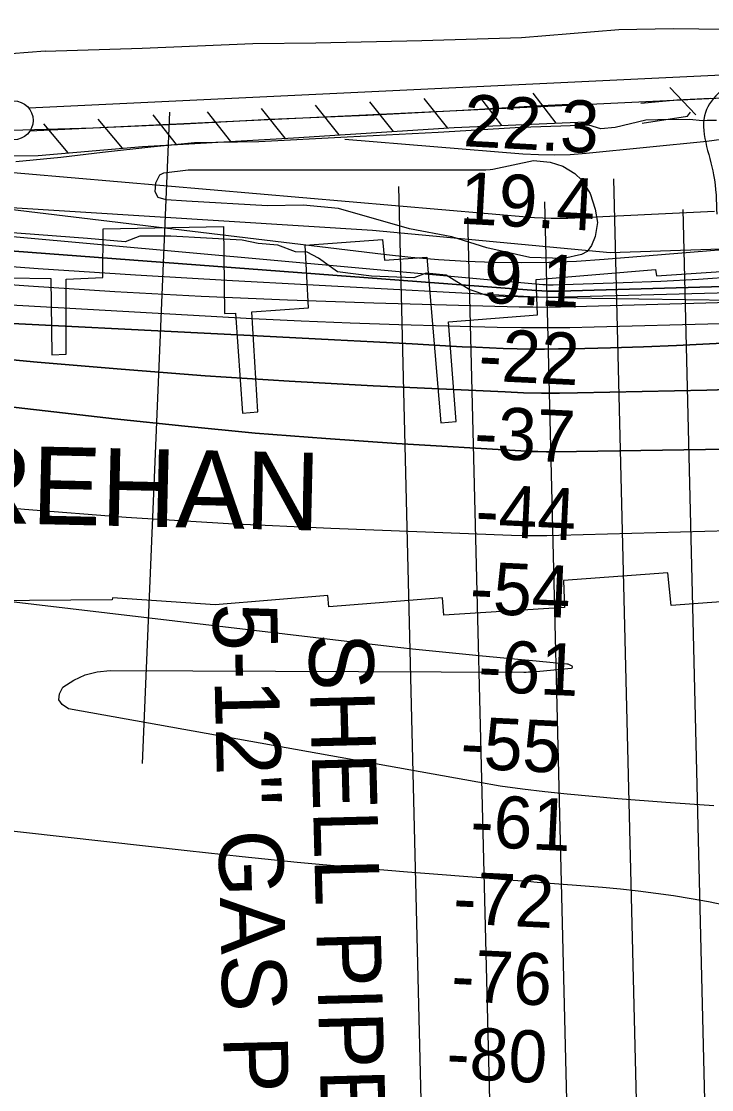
# Model space of a CAD drawing. Extents: x 3567028 to 3605064, y 510945 to 536587.
# Drawn here: x 3595641 to 3596531, y 522840 to 524216 of the extents above; entities that cross this region are included whole.
import ezdxf

# ---------------------------------------------------------------- set-up
doc = ezdxf.new("R2010")
doc.units = 0
for name, color, linetype in [('V-FLOD-BASE', 7, 'Continuous'), ('V-LEVE-TOET', 7, 'Continuous'), ('V-RIVR-EDGE', 7, 'Continuous'), ('V-RIVR-RANG', 7, 'Continuous'), ('V-ROAD-CNTR', 7, 'Continuous'), ('V-RRAP-FSHR', 7, 'Continuous'), ('V-RRAP-RVMT', 7, 'Continuous'), ('V-RRAP-RVMT-IDEN', 7, 'Continuous'), ('V-SITE-VEGE', 7, 'Continuous'), ('V-SURV-LINE', 7, 'Continuous'), ('V-TOPO-DPTH', 7, 'Continuous'), ('V-TOPO-MAJR', 7, 'Continuous'), ('V-TOPO-MINR', 7, 'Continuous'), ('V-TOPO-WATR', 7, 'Continuous'), ('V-UTIL-IDEN', 7, 'Continuous'), ('V-UTIL-LINE', 7, 'Continuous')]:
    doc.layers.add(name, color=color, linetype=linetype)

msp = doc.modelspace()

# ---------------------------------------------------------------- linework, layer by layer
at = {"layer": 'V-FLOD-BASE'}
for points in [[(3594883.4, 524168.6), (3594988.8, 524147.5), (3595136.9, 524120.2), (3595271, 524097.9), (3595349.9, 524086.3), (3595414.3, 524078.7), (3595502.3, 524074.1), (3595597.3, 524075.5), (3595733.8, 524079.2), (3595850.8, 524084.6), (3595962.2, 524090.4), (3596087.2, 524095.8), (3596209.9, 524102.1), (3596311.1, 524108.3), (3596374.4, 524111)], [(3596439.5, 524111.1), (3596486.1, 524115.5), (3596529.2, 524117.7)]]:
    msp.add_lwpolyline(points, dxfattribs=at)
at = {"layer": 'V-LEVE-TOET'}
for points in [[(3595672.2, 524178.1), (3595562, 524169.5), (3595464.6, 524160.8), (3595411.9, 524158.1), (3595328.3, 524166.1), (3595189, 524193.9), (3595024.4, 524234.3)], [(3595672.2, 524178.1), (3595797.1, 524181.8), (3595939.4, 524188), (3596020.9, 524188.9), (3596157.4, 524191.9), (3596285.6, 524195.7), (3596411.2, 524206.2), (3596481.2, 524207.2), (3596547.3, 524206.3), (3596576.2, 524206.7), (3596592.3, 524210.1), (3596606.5, 524213.8), (3596621.3, 524219.9)], [(3596537, 524088.9), (3596524.8, 524089), (3596519, 524088.4), (3596502.2, 524090.2), (3596461.4, 524089.6), (3596445.9, 524089.4), (3596406.3, 524079.7), (3596387.9, 524078), (3596372.5, 524082.6), (3596336.5, 524081.6), (3596284.7, 524079.8), (3596178.5, 524073.3), (3596061, 524067.5), (3595947.4, 524061.4), (3595864.3, 524059.9), (3595808.3, 524054.6), (3595745.8, 524047.7), (3595692.1, 524041.1), (3595634.4, 524035.4)]]:
    msp.add_lwpolyline(points, dxfattribs=at)
at = {"layer": 'V-RIVR-EDGE'}
msp.add_lwpolyline([(3596557.9, 523857), (3596376.6, 523859.3), (3596243.6, 523862.7), (3596218.5, 523871.3), (3596188.5, 523889.7), (3596162.8, 523892.3), (3596146.9, 523886.2), (3596092.3, 523888.1), (3596048.8, 523893.8), (3596024.4, 523911.6), (3596009.7, 523919), (3595994.4, 523919.6), (3595971.7, 523928.3), (3595946.6, 523930.2), (3595925.8, 523934.5), (3595833.9, 523939.6), (3595794.1, 523939.7), (3595775.1, 523932.4), (3595726.7, 523936.8), (3595618.2, 523945.1)], dxfattribs=at)
at = {"layer": 'V-RIVR-RANG'}
msp.add_line((3595832.3, 524099.7), (3595796.8, 523260.5), dxfattribs=at)
at = {"layer": 'V-ROAD-CNTR'}
msp.add_spline([(3596628.8, 524338.3), (3596628, 524287.5), (3596615.1, 524220.9), (3596571.4, 524153.3), (3596522.7, 524099), (3596533.3, 524018.7), (3596537.3, 523968.3)], degree=3, dxfattribs=at)
at = {"layer": 'V-RRAP-FSHR'}
for p, q in [((3596510.5, 524096), (3596476.8, 524131.4)), ((3596120.9, 524074.6), (3596090.4, 524112.8)), ((3596190.7, 524079), (3596160.2, 524117.2)), ((3596260.6, 524082.3), (3596230.9, 524121)), ((3596330.6, 524085.4), (3596300.8, 524124.1)), ((3595911.2, 524061.8), (3595881, 524100.1)), ((3595981.1, 524065.9), (3595950.8, 524104.2)), ((3596051, 524070.2), (3596020.5, 524108.4)), ((3595701.8, 524047.1), (3595670.5, 524084.6)), ((3595771.5, 524053), (3595740.3, 524090.5)), ((3595841.4, 524057.7), (3595811.1, 524096))]:
    msp.add_line(p, q, dxfattribs=at)
for points in [[(3588917, 525761.3), (3589447.6, 525584.6), (3590826.4, 525099.2), (3591118.3, 524987.3), (3591395.8, 524875.1), (3591763.7, 524756.5), (3592225.8, 524550.9), (3592906.8, 524405), (3593563.3, 524292.2), (3594407.4, 524107.9), (3594566.6, 524086.4), (3595126.7, 524010.2), (3595621.6, 523977.3), (3596093.6, 523947.6), (3596400, 523918.9), (3596892.9, 523935.1), (3597072, 523933.3), (3597276.9, 523951.2), (3597524.7, 523991.5)], [(3594868.6, 524122.8), (3595053.6, 524093.6), (3595298.7, 524052.2), (3595420.4, 524038.1), (3595527.3, 524043.1), (3595663.2, 524043.9), (3595797.3, 524055.2), (3595992.1, 524066.5), (3596199, 524079.6), (3596368.3, 524087.1)], [(3596441.3, 524085.5), (3596499.6, 524094.3), (3596503.5, 524099.7)]]:
    msp.add_lwpolyline(points, dxfattribs=at)
at = {"layer": 'V-RRAP-RVMT'}
for points in [[(3595624.8, 523886.2), (3595679.3, 523885.1), (3595680.7, 523786.9), (3595699.1, 523787.9), (3595699, 523884.5), (3595746.4, 523886.5), (3595746.6, 523949.3), (3595901.7, 523952.2), (3595903, 523840.3), (3595917.4, 523840.7), (3595926.4, 523712), (3595946.1, 523713.5), (3595938.5, 523842.5), (3596011.3, 523847.6), (3596007, 523928.4), (3596106.7, 523935.6), (3596109.1, 523909), (3596163.9, 523912.8), (3596182, 523699.5), (3596201.4, 523701.2), (3596191.7, 523829.4), (3596306.4, 523838.5), (3596304.5, 523884.1), (3596458.5, 523897), (3596459.6, 523888.6), (3596607.1, 523898.5)], [(3596635.7, 523475.5), (3596478.7, 523464.1), (3596474.4, 523506.1), (3596339.7, 523496.2), (3596341.1, 523461.3), (3596185.9, 523451.5), (3596183.8, 523474.1), (3596037.7, 523462.3), (3596036.1, 523477), (3595891.1, 523465.1), (3595758.7, 523473.9), (3595758.4, 523471.2), (3595598.1, 523470.1), (3595597.2, 523496.6), (3595462.4, 523502.1), (3595461.6, 523491.6), (3595318.1, 523497.6)]]:
    msp.add_lwpolyline(points, dxfattribs=at)
at = {"layer": 'V-SITE-VEGE'}
msp.add_lwpolyline([(3596249, 524025.9), (3596301.1, 524037.1), (3596322.6, 524035.1), (3596339, 524029.9), (3596354.6, 524020.6), (3596363.7, 524011.8), (3596374.1, 523994.9), (3596380.5, 523974.7), (3596383.7, 523957.5), (3596380.6, 523939.3), (3596375.8, 523927.7), (3596370.2, 523920), (3596362.9, 523916.1), (3596340.2, 523911.2), (3596296.7, 523912.3), (3596241.3, 523924.8), (3596195.8, 523939.1), (3596141.5, 523949.4), (3596050, 523975.3), (3596004.4, 523979.8), (3595958.7, 523978.7), (3595854.3, 523985), (3595828.1, 523986.4), (3595817.5, 523989.7), (3595813.9, 523997.1), (3595814.7, 524008.4), (3595819.9, 524018.9), (3595825.1, 524021.5), (3595856.1, 524025.2), (3596240, 524025.2), (3596245.3, 524025.5)], close=True, dxfattribs=at)
at = {"layer": 'V-SURV-LINE'}
for points in [[(3595650.8, 524104.9), (3596922.6, 524165.6)], [(3596924, 524135.7), (3595652.2, 524074.9)]]:
    msp.add_lwpolyline(points, dxfattribs=at)
msp.add_circle((3595631.5, 524089), 25, dxfattribs=at)
at = {"layer": 'V-TOPO-DPTH'}
for points in [[(3597151.8, 523971.6), (3596392.2, 523909.6), (3596356.7, 523907.3), (3596321.1, 523905.7), (3596285.5, 523905.3), (3596249.9, 523905.7), (3596214.3, 523907.2), (3596178.8, 523909.4), (3596143.3, 523912.5), (3596107.9, 523916.2), (3595226.6, 524022.3), (3595200.8, 524025.4), (3595175, 524028.6), (3595149.2, 524031.9), (3595123.5, 524035.3), (3594713.1, 524089.6), (3594592.2, 524105.8), (3594471.3, 524122.5), (3594350.5, 524139.6), (3594229.8, 524157.1)], [(3597398.9, 523878), (3596354.1, 523848.6), (3596336.2, 523848.2), (3596318.3, 523848), (3596300.5, 523848.2), (3596282.6, 523848.5), (3596095.6, 523853.6), (3595984.3, 523857.3), (3595873, 523862), (3595761.8, 523868.3), (3595650.6, 523875.5), (3595229.1, 523905.7), (3595193.7, 523908.4), (3595158.4, 523911.4), (3595123.2, 523914.7), (3595087.9, 523918.3), (3595001.3, 523927.6), (3594922.8, 523936.6), (3594844.4, 523946.3), (3594766.2, 523957.1), (3594688.1, 523968.6), (3594005.7, 524074.1)], [(3597398.9, 523878), (3596354.1, 523848.6), (3596336.2, 523848.2), (3596318.3, 523848), (3596300.5, 523848.2), (3596282.6, 523848.5), (3596095.6, 523853.6), (3595984.3, 523857.3), (3595873, 523862), (3595761.8, 523868.3), (3595650.6, 523875.5), (3595229.1, 523905.7), (3595193.7, 523908.4), (3595158.4, 523911.4), (3595123.2, 523914.7), (3595087.9, 523918.3), (3595001.3, 523927.6), (3594922.8, 523936.6), (3594844.4, 523946.3), (3594766.2, 523957.1), (3594688.1, 523968.6), (3594005.7, 524074.1)], [(3594189.5, 524082.1), (3595146.5, 523964.2), (3595156.1, 523963.1), (3595165.6, 523962), (3595175.2, 523961), (3595184.7, 523960), (3595298.3, 523948.8), (3595364.6, 523942.5), (3595431, 523936.5), (3595497.4, 523930.9), (3595563.9, 523925.7), (3596304.8, 523869.7), (3596312.1, 523869.3), (3596319.4, 523869), (3596326.7, 523868.9), (3596334.1, 523869), (3596545.4, 523874.9)], [(3594189.5, 524082.1), (3595146.5, 523964.2), (3595156.1, 523963.1), (3595165.6, 523962), (3595175.2, 523961), (3595184.7, 523960), (3595298.3, 523948.8), (3595364.6, 523942.5), (3595431, 523936.5), (3595497.4, 523930.9), (3595563.9, 523925.7), (3596304.8, 523869.7), (3596312.1, 523869.3), (3596319.4, 523869), (3596326.7, 523868.9), (3596334.1, 523869), (3596545.4, 523874.9)], [(3594008.4, 523944), (3594668.9, 523843.5), (3594747.2, 523831.8), (3594825.6, 523820.2), (3594904, 523808.9), (3594982.4, 523797.9), (3595132.5, 523777), (3595135.9, 523776.5), (3595139.4, 523776.1), (3595142.8, 523775.7), (3595146.3, 523775.3), (3595761.4, 523704.5), (3595852.1, 523694.9), (3595942.8, 523686.2), (3596033.7, 523679), (3596124.7, 523672.7), (3596285.1, 523663.1), (3596296, 523662.6), (3596306.9, 523662.2), (3596317.8, 523662.1), (3596328.7, 523662.1), (3597382.4, 523678.4)], [(3597382.4, 523678.4), (3596328.7, 523662.1), (3596317.8, 523662.1), (3596306.9, 523662.2), (3596296, 523662.6), (3596285.1, 523663.1), (3596124.7, 523672.7), (3596033.7, 523679), (3595942.8, 523686.2), (3595852.1, 523694.9), (3595761.4, 523704.5), (3595146.3, 523775.3), (3595142.8, 523775.7), (3595139.4, 523776.1), (3595135.9, 523776.5), (3595132.5, 523777), (3594982.4, 523797.9), (3594904, 523808.9), (3594825.6, 523820.2), (3594747.2, 523831.8), (3594668.9, 523843.5), (3594008.4, 523944)], [(3594287.6, 523943.5), (3594430.3, 523921.2), (3594573.2, 523899.9), (3594716.4, 523880.2), (3594859.6, 523861.7), (3595090.5, 523833.1), (3595118.5, 523829.7), (3595146.5, 523826.5), (3595174.5, 523823.6), (3595202.5, 523820.9), (3595661.9, 523777.7), (3595770, 523768.4), (3595878.2, 523760), (3595986.4, 523753.1), (3596094.7, 523747.2), (3596264.9, 523739.1), (3596288.2, 523738.2), (3596311.5, 523737.7), (3596334.8, 523737.6), (3596358.1, 523737.9), (3596524.5, 523741.5), (3596621, 523744.5)], [(3596621, 523744.5), (3596524.5, 523741.5), (3596358.1, 523737.9), (3596334.8, 523737.6), (3596311.5, 523737.7), (3596288.2, 523738.2), (3596264.9, 523739.1), (3596094.7, 523747.2), (3595986.4, 523753.1), (3595878.2, 523760), (3595770, 523768.4), (3595661.9, 523777.7), (3595202.5, 523820.9), (3595174.5, 523823.6), (3595146.5, 523826.5), (3595118.5, 523829.7), (3595090.5, 523833.1), (3594859.6, 523861.7), (3594716.4, 523880.2), (3594573.2, 523899.9), (3594430.3, 523921.2), (3594287.6, 523943.5)], [(3595535.6, 523831.9), (3595945.2, 523811.3), (3595995.1, 523808.8), (3596045, 523806.2), (3596094.9, 523803.6), (3596144.8, 523800.9), (3596209.1, 523797.4), (3596226.8, 523796.6), (3596244.6, 523795.8), (3596262.3, 523795.2), (3596280.1, 523794.7), (3596297.9, 523794.4), (3596315.6, 523794.3), (3596333.4, 523794.5), (3596351.1, 523794.8), (3596400.6, 523795.9), (3596443.1, 523797.2), (3596485.6, 523798.8), (3596528, 523800.9), (3596570.5, 523803.4)], [(3596570.5, 523803.4), (3596528, 523800.9), (3596485.6, 523798.8), (3596443.1, 523797.2), (3596400.6, 523795.9), (3596351.1, 523794.8), (3596333.4, 523794.5), (3596315.6, 523794.3), (3596297.9, 523794.4), (3596280.1, 523794.7), (3596262.3, 523795.2), (3596244.6, 523795.8), (3596226.8, 523796.6), (3596209.1, 523797.4), (3596144.8, 523800.9), (3596094.9, 523803.6), (3596045, 523806.2), (3595995.1, 523808.8), (3595945.2, 523811.3), (3595535.6, 523831.9)]]:
    msp.add_lwpolyline(points, dxfattribs=at)
at = {"layer": 'V-TOPO-MAJR'}
msp.add_lwpolyline([(3597149.1, 523576.7), (3596333.9, 523554.1), (3596318.6, 523553.8), (3596303.4, 523553.7), (3596288.2, 523553.9), (3596273, 523554.4), (3596039.9, 523563.1), (3595908.2, 523569.4), (3595776.6, 523577.3), (3595645.2, 523587.7), (3595513.9, 523599.8), (3595164.3, 523635.4), (3595142.3, 523637.9), (3595120.2, 523640.6), (3595098.3, 523643.8), (3595076.4, 523647.3), (3594393.9, 523761.6), (3594314.6, 523776.1)], dxfattribs=at)
at = {"layer": 'V-TOPO-MINR'}
for points in [[(3596534.4, 523971.4), (3596345.5, 523962.7), (3596334.8, 523962.4), (3596324.1, 523962.4), (3596313.4, 523962.8), (3596302.7, 523963.5), (3595526.1, 524030.5), (3595468.4, 524035.8), (3595410.7, 524041.5), (3595353.2, 524047.8), (3595295.6, 524054.5), (3595192.1, 524067.1), (3595186.4, 524067.9), (3595180.7, 524068.6), (3595174.9, 524069.4), (3595169.2, 524070.2), (3594945.6, 524101.6), (3594828.2, 524118.6), (3594710.9, 524136.2), (3594593.7, 524154.7), (3594476.6, 524173.8), (3594036.2, 524247.3)], [(3597021.1, 524187.5), (3596907.2, 524147.1), (3596813.4, 524117.7), (3596718.5, 524092.8), (3596622.1, 524074.9), (3596524.7, 524061.7), (3596368.9, 524046.2), (3596348.5, 524044.7), (3596328.2, 524044), (3596307.8, 524044.4), (3596287.4, 524045.5), (3596058.1, 524064.3)], [(3597151.8, 523971.6), (3596392.2, 523909.6), (3596356.7, 523907.3), (3596321.1, 523905.7), (3596285.5, 523905.3), (3596249.9, 523905.7), (3596214.3, 523907.2), (3596178.8, 523909.4), (3596143.3, 523912.5), (3596107.9, 523916.2), (3595226.6, 524022.3), (3595200.8, 524025.4), (3595175, 524028.6), (3595149.2, 524031.9), (3595123.5, 524035.3), (3594713.1, 524089.6), (3594592.2, 524105.8), (3594471.3, 524122.5), (3594350.5, 524139.6), (3594229.8, 524157.1)], [(3596562.3, 523887.5), (3596513.9, 523884), (3596465.4, 523881.4), (3596416.9, 523879.5), (3596326.4, 523876.8), (3596323.1, 523876.8), (3596319.8, 523876.8), (3596316.5, 523877), (3596313.2, 523877.2), (3595169.9, 523980.7), (3595169.4, 523980.8), (3595168.3, 523980.9), (3595163.5, 523981.5), (3595158.7, 523982.1), (3594050.2, 524137.8)], [(3597398.9, 523878), (3596354.1, 523848.6), (3596336.2, 523848.2), (3596318.3, 523848), (3596300.5, 523848.2), (3596282.6, 523848.5), (3596095.6, 523853.6), (3595984.3, 523857.3), (3595873, 523862), (3595761.8, 523868.3), (3595650.6, 523875.5), (3595229.1, 523905.7), (3595193.7, 523908.4), (3595158.4, 523911.4), (3595123.2, 523914.7), (3595087.9, 523918.3), (3595001.3, 523927.6), (3594922.8, 523936.6), (3594844.4, 523946.3), (3594766.2, 523957.1), (3594688.1, 523968.6), (3594005.7, 524074.1)], [(3596881.8, 523875.2), (3596341.7, 523861.2), (3596330.3, 523861), (3596319, 523861), (3596307.7, 523861.3), (3596296.3, 523861.8), (3595913.6, 523882.3), (3595788.3, 523889.6), (3595663, 523897.8), (3595537.8, 523907.2), (3595412.6, 523917.4), (3595204.4, 523935.5), (3595183.4, 523937.4), (3595162.4, 523939.5), (3595141.4, 523941.7), (3595120.5, 523944), (3594724.7, 523990.1), (3594598.5, 524005.7), (3594472.5, 524022.5), (3594346.7, 524041.1), (3594221.1, 524060.9)], [(3597382.4, 523678.4), (3596328.7, 523662.1), (3596317.8, 523662.1), (3596306.9, 523662.2), (3596296, 523662.6), (3596285.1, 523663.1), (3596124.7, 523672.7), (3596033.7, 523679), (3595942.8, 523686.2), (3595852.1, 523694.9), (3595761.4, 523704.5), (3595146.3, 523775.3), (3595142.8, 523775.7), (3595139.4, 523776.1), (3595135.9, 523776.5), (3595132.5, 523777), (3594982.4, 523797.9), (3594904, 523808.9), (3594825.6, 523820.2), (3594747.2, 523831.8), (3594668.9, 523843.5), (3594008.4, 523944)], [(3596621, 523744.5), (3596524.5, 523741.5), (3596358.1, 523737.9), (3596334.8, 523737.6), (3596311.5, 523737.7), (3596288.2, 523738.2), (3596264.9, 523739.1), (3596094.7, 523747.2), (3595986.4, 523753.1), (3595878.2, 523760), (3595770, 523768.4), (3595661.9, 523777.7), (3595202.5, 523820.9), (3595174.5, 523823.6), (3595146.5, 523826.5), (3595118.5, 523829.7), (3595090.5, 523833.1), (3594859.6, 523861.7), (3594716.4, 523880.2), (3594573.2, 523899.9), (3594430.3, 523921.2), (3594287.6, 523943.5)], [(3596705.1, 523831), (3596379.4, 523822.5), (3596348.2, 523821.9), (3596317, 523821.6), (3596285.8, 523821.8), (3596254.5, 523822.3), (3596190.9, 523823.7), (3596127.8, 523825.4), (3596064.8, 523827.6), (3596001.8, 523830.3), (3595938.8, 523833.5), (3595370.3, 523865.3)], [(3596570.5, 523803.4), (3596528, 523800.9), (3596485.6, 523798.8), (3596443.1, 523797.2), (3596400.6, 523795.9), (3596351.1, 523794.8), (3596333.4, 523794.5), (3596315.6, 523794.3), (3596297.9, 523794.4), (3596280.1, 523794.7), (3596262.3, 523795.2), (3596244.6, 523795.8), (3596226.8, 523796.6), (3596209.1, 523797.4), (3596144.8, 523800.9), (3596094.9, 523803.6), (3596045, 523806.2), (3595995.1, 523808.8), (3595945.2, 523811.3), (3595535.6, 523831.9)], [(3596549.4, 523077.7), (3596526.9, 523082.3), (3596504.3, 523086.3), (3596481.6, 523090), (3596458.8, 523093.2), (3596436, 523096.1), (3596413.2, 523098.5), (3596390.3, 523100.6), (3596306.1, 523107.4), (3596293.5, 523108.4), (3596281, 523109.4), (3596268.4, 523110.4), (3596255.8, 523111.4), (3596138.8, 523120.7), (3596067.8, 523126.6), (3595996.7, 523133.1), (3595925.8, 523140.2), (3595854.9, 523147.8), (3595114.6, 523230.9), (3595089, 523234.1), (3595063.4, 523237.8), (3593905.9, 523649.8)], [(3596533.5, 523206), (3596471.8, 523210.2), (3596410.1, 523215.1), (3596344.7, 523220.9), (3596315.8, 523223.8), (3596287, 523227.3), (3596258.3, 523231.5), (3596229.7, 523236.3), (3595702.1, 523331), (3595694.1, 523336.3), (3595689.6, 523342.5), (3595690.5, 523350.1), (3595694.9, 523358.7), (3595708.8, 523367.7), (3595723.4, 523374.7), (3595739.2, 523378.5), (3595755.7, 523380.2), (3596288.9, 523378.2), (3596291.7, 523378.3), (3596294.6, 523378.4), (3596297.4, 523378.5), (3596300.2, 523378.7), (3596350.2, 523383.3), (3596351.1, 523383.8), (3596351.5, 523384.4), (3596351.4, 523385.1), (3596351, 523385.9), (3596347.7, 523387.8), (3596345.9, 523388.3), (3596344, 523388.6), (3596304.8, 523392.4), (3596300.1, 523392.9), (3596295.3, 523393.3), (3596290.6, 523393.8), (3596285.9, 523394.2), (3596235.3, 523398.8), (3596205.3, 523401.6), (3596175.2, 523404.6), (3596145.3, 523407.9), (3596115.3, 523411.3), (3595159.2, 523524.1)]]:
    msp.add_lwpolyline(points, dxfattribs=at)
at = {"layer": 'V-TOPO-WATR'}
msp.add_lwpolyline([(3596545.4, 523874.9), (3596334.1, 523869), (3596326.7, 523868.9), (3596319.4, 523869), (3596312.1, 523869.3), (3596304.8, 523869.7), (3595563.9, 523925.7), (3595497.4, 523930.9), (3595431, 523936.5), (3595364.6, 523942.5), (3595298.3, 523948.8), (3595184.7, 523960), (3595175.2, 523961), (3595165.6, 523962), (3595156.1, 523963.1), (3595146.5, 523964.2), (3594189.5, 524082.1)], dxfattribs=at)
at = {"layer": 'V-UTIL-LINE'}
for p, q in [((3596127.3, 524003.9), (3596186.7, 521588.9)), ((3596404.5, 524013.8), (3596463.8, 521598.8)), ((3596315.4, 523984.1), (3596374.8, 521569.1)), ((3596216.4, 523964.3), (3596275.8, 521549.3)), ((3596493.5, 523974.2), (3596552.9, 521559.2))]:
    msp.add_line(p, q, dxfattribs=at)

# ---------------------------------------------------------------- texts
at = {"layer": 'V-RIVR-RANG'}
for s, rotation, p in [('22.3', 356.9583, (3596209.9, 524055.8)), ('19.4', 356.9583, (3596204.9, 523956)), ('9.1', 356.9583, (3596235.4, 523854.2)), ('-22', 357.2425, (3596229.4, 523754)), ('-37', 357.2425, (3596223.8, 523654.1)), ('-44', 357.2425, (3596225.4, 523553.9)), ('-54', 357.2425, (3596218.2, 523454.2)), ('-61', 357.2425, (3596229, 523353.5)), ('-55', 357.2425, (3596206.2, 523254.5)), ('-61', 357.2425, (3596218.8, 523153.8)), ('-72', 357.2425, (3596196.7, 523054.7)), ('-76', 357.2425, (3596194.2, 522954.7)), ('-80', 357.2425, (3596187.9, 522854.9))]:
    msp.add_text(s, height=67, rotation=rotation, dxfattribs=at).set_placement(p)
at = {"layer": 'V-RRAP-RVMT-IDEN'}
msp.add_text('DESTREHAN', height=100, rotation=358.6822, dxfattribs=at).set_placement((3595200.9, 523579.5))
at = {"layer": 'V-UTIL-IDEN'}
for s, rotation, p in [('5-12" GAS PIPELINES', 271.3967, (3595887.9, 523466.6)), ('SHELL PIPELINE CO.', 271.4989, (3596011.4, 523427.6))]:
    msp.add_text(s, height=83, rotation=rotation, dxfattribs=at).set_placement(p)

doc.saveas('drawing.dxf')
